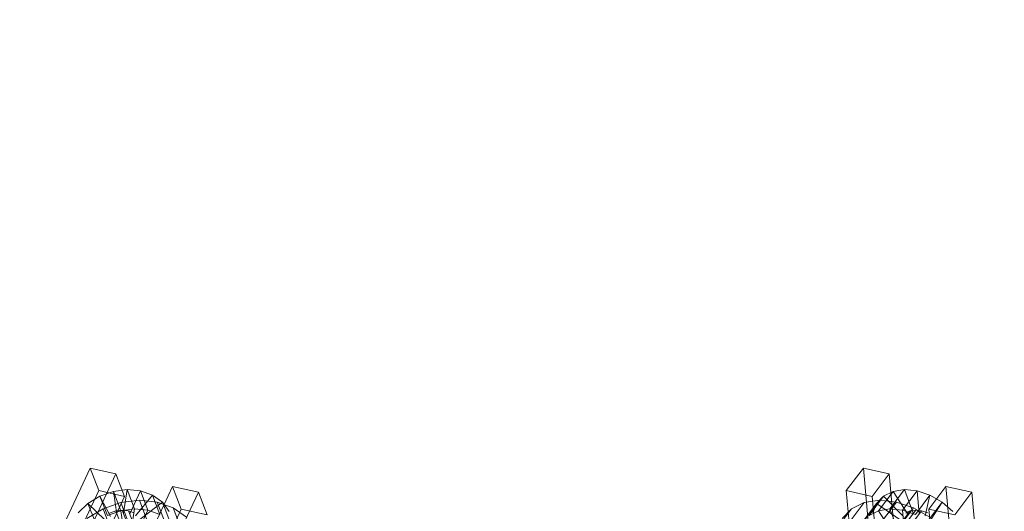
# Model space of a CAD drawing. Header units: millimetres. Extents: x -4738 to 65662, y -68080 to 6847.
# Tile 858 of 1056: x 22418 to 22763, y 1823 to 1994. Entities that reach past the tile are written whole.
import ezdxf

# ---------------------------------------------------------------- set-up
doc = ezdxf.new("R2010")
doc.units = ezdxf.units.MM
doc.layers.add('COTAS_P', color=1, linetype='Continuous', lineweight=0)
doc.layers.add('lateral_C10', color=7, linetype='Continuous', lineweight=0)
doc.dimstyles.new('R19_100', dxfattribs={"dimtxt": 250, "dimasz": 150, "dimexe": 150, "dimexo": 80, "dimgap": 100, "dimtad": 1, "dimtih": 1, "dimtoh": 1, "dimdsep": 46, "dimcen": 0.09, "dimadec": 0, "dimazin": 0, "dimtfac": 1, "dimtdec": 4, "dimtofl": 0, "dimtmove": 0, "dimatfit": 3, "dimfxl": 1, "dimtolj": 1, "dimtzin": 0, "dimarcsym": 0})

# ---------------------------------------------------------------- blocks, each defined once
blk = doc.blocks.new('DIM_R30_4')
at = {"layer": 'COTAS_P'}
for p, q in [((15248.37, 1279.09), (24311.82, 4109.09)), ((24311.82, 4109.09), (24155.23, 4107.34)), ((24311.82, 4109.09), (24182.05, 4021.43)), ((24580.07, 3250), (24311.82, 4109.09)), ((15248.37, 1279.09), (15378.14, 1366.76)), ((15248.37, 1279.09), (15404.97, 1280.85)), ((15516.62, 420), (15248.37, 1279.09))]:
    blk.add_line(p, q, dxfattribs=at)
blk.add_text('9495 P', height=250, rotation=17.3406, dxfattribs=at).set_placement((19750.29, 2789.55))

msp = doc.modelspace()

# ---------------------------------------------------------------- linework, layer by layer
at = {"layer": 'lateral_C10'}
for p, q in [((22443.005, 1837.683), (22424.964, 1799.168)), ((22433.978, 1797.163), (22452.019, 1835.678)), ((22446.016, 1829.813), (22443.005, 1837.683)), ((22443.005, 1837.683), (22452.019, 1835.678)), ((22452.019, 1835.678), (22455.029, 1827.808)), ((22713.381, 1837.683), (22707.43, 1829.813)), ((22722.404, 1835.678), (22713.381, 1837.683)), ((22716.857, 1799.168), (22713.381, 1837.683)), ((22716.452, 1827.808), (22722.404, 1835.678)), ((22722.404, 1835.678), (22725.879, 1797.163)), ((22427.975, 1791.298), (22446.016, 1829.813)), ((22455.029, 1827.808), (22446.016, 1829.813)), ((22446.444, 1827.929), (22451.126, 1829.563)), ((22451.126, 1829.563), (22455.97, 1830.167)), ((22451.126, 1829.563), (22452.378, 1821.612)), ((22453.706, 1822.818), (22451.126, 1829.563)), ((22471.849, 1831.267), (22453.809, 1792.752)), ((22455.97, 1830.167), (22454.672, 1821.898)), ((22458.55, 1823.422), (22455.97, 1830.167)), ((22455.97, 1830.167), (22460.646, 1829.701)), ((22460.646, 1829.701), (22456.887, 1821.677)), ((22463.226, 1822.956), (22460.646, 1829.701)), ((22460.646, 1829.701), (22464.835, 1828.196)), ((22462.823, 1790.748), (22480.863, 1829.263)), ((22474.86, 1823.398), (22471.849, 1831.267)), ((22471.849, 1831.267), (22480.863, 1829.263)), ((22480.863, 1829.263), (22483.874, 1821.393)), ((22707.43, 1829.813), (22716.452, 1827.808)), ((22707.43, 1829.813), (22710.905, 1791.298)), ((22723.806, 1829.563), (22718.704, 1822.818)), ((22723.806, 1829.563), (22720.474, 1827.929)), ((22727.803, 1830.167), (22722.701, 1823.422)), ((22727.803, 1830.167), (22723.806, 1829.563)), ((22728.944, 1821.612), (22723.806, 1829.563)), ((22732.193, 1829.701), (22727.091, 1822.956)), ((22730.837, 1821.898), (22727.803, 1830.167)), ((22732.193, 1829.701), (22727.803, 1830.167)), ((22732.917, 1821.677), (22732.193, 1829.701)), ((22736.676, 1828.196), (22732.193, 1829.701)), ((22742.253, 1831.267), (22736.301, 1823.398)), ((22751.275, 1829.263), (22742.253, 1831.267)), ((22745.728, 1792.752), (22742.253, 1831.267)), ((22745.323, 1821.393), (22751.275, 1829.263)), ((22751.275, 1829.263), (22754.75, 1790.748)), ((22455.029, 1827.808), (22436.989, 1789.293)), ((22438.81, 1822.081), (22442.243, 1825.377)), ((22442.243, 1825.377), (22446.444, 1827.929)), ((22442.243, 1825.377), (22448.17, 1819.629)), ((22444.824, 1818.632), (22442.243, 1825.377)), ((22446.444, 1827.929), (22450.16, 1820.838)), ((22449.025, 1821.184), (22446.444, 1827.929)), ((22447.506, 1823.474), (22453.765, 1825.658)), ((22453.765, 1825.658), (22460.241, 1826.466)), ((22502.148, 1699.184), (22453.765, 1825.658)), ((22464.835, 1828.196), (22458.872, 1820.964)), ((22460.241, 1826.466), (22466.492, 1825.843)), ((22508.624, 1699.992), (22460.241, 1826.466)), ((22468.252, 1825.754), (22460.49, 1819.807)), ((22467.416, 1821.45), (22464.835, 1828.196)), ((22464.835, 1828.196), (22468.252, 1825.754)), ((22466.492, 1825.843), (22472.092, 1823.83)), ((22514.875, 1699.368), (22466.492, 1825.843)), ((22470.833, 1819.009), (22468.252, 1825.754)), ((22468.252, 1825.754), (22470.664, 1822.542)), ((22713.715, 1825.658), (22618.061, 1699.184)), ((22719.059, 1826.466), (22623.404, 1699.992)), ((22724.927, 1825.843), (22629.273, 1699.368)), ((22713.715, 1825.658), (22709.261, 1823.474)), ((22718.035, 1825.377), (22712.933, 1818.632)), ((22719.059, 1826.466), (22713.715, 1825.658)), ((22720.474, 1827.929), (22715.373, 1821.184)), ((22719.927, 1789.293), (22716.452, 1827.808)), ((22718.035, 1825.377), (22716.654, 1822.081)), ((22720.474, 1827.929), (22718.035, 1825.377)), ((22726.21, 1819.629), (22718.035, 1825.377)), ((22724.927, 1825.843), (22719.059, 1826.466)), ((22727.366, 1820.838), (22720.474, 1827.929)), ((22730.921, 1823.83), (22724.927, 1825.843)), ((22736.676, 1828.196), (22731.575, 1821.45)), ((22735.041, 1820.964), (22736.676, 1828.196)), ((22740.948, 1825.754), (22735.847, 1819.009)), ((22740.948, 1825.754), (22736.676, 1828.196)), ((22737.064, 1819.807), (22740.948, 1825.754)), ((22744.717, 1822.542), (22740.948, 1825.754)), ((22441.891, 1820.062), (22447.506, 1823.474)), ((22495.889, 1696.999), (22447.506, 1823.474)), ((22453.706, 1822.818), (22449.025, 1821.184)), ((22449.73, 1821.962), (22451.948, 1822.736)), ((22451.948, 1822.736), (22454.242, 1823.022)), ((22508.072, 1676.025), (22451.948, 1822.736)), ((22458.55, 1823.422), (22453.706, 1822.818)), ((22454.958, 1814.866), (22453.706, 1822.818)), ((22454.242, 1823.022), (22456.457, 1822.801)), ((22510.367, 1676.312), (22454.242, 1823.022)), ((22456.457, 1822.801), (22458.442, 1822.088)), ((22512.582, 1676.091), (22456.457, 1822.801)), ((22456.819, 1784.883), (22474.86, 1823.398)), ((22457.253, 1815.153), (22458.55, 1823.422)), ((22463.226, 1822.956), (22458.55, 1823.422)), ((22459.468, 1814.932), (22463.226, 1822.956)), ((22467.416, 1821.45), (22463.226, 1822.956)), ((22472.092, 1823.83), (22476.66, 1820.566)), ((22520.475, 1697.356), (22472.092, 1823.83)), ((22483.874, 1821.393), (22474.86, 1823.398)), ((22709.261, 1823.474), (22613.607, 1696.999)), ((22729.794, 1822.736), (22618.835, 1676.025)), ((22731.688, 1823.022), (22620.729, 1676.312)), ((22733.767, 1822.801), (22622.808, 1676.091)), ((22730.921, 1823.83), (22635.267, 1697.356)), ((22709.261, 1823.474), (22706, 1820.062)), ((22715.373, 1821.184), (22718.704, 1822.818)), ((22718.704, 1822.818), (22722.701, 1823.422)), ((22718.704, 1822.818), (22723.842, 1814.866)), ((22722.701, 1823.422), (22725.736, 1815.153)), ((22722.701, 1823.422), (22727.091, 1822.956)), ((22727.091, 1822.956), (22727.815, 1814.932)), ((22727.091, 1822.956), (22731.575, 1821.45)), ((22729.794, 1822.736), (22728.216, 1821.962)), ((22731.688, 1823.022), (22729.794, 1822.736)), ((22736.632, 1820.566), (22730.921, 1823.83)), ((22733.767, 1822.801), (22731.688, 1823.022)), ((22735.891, 1822.088), (22733.767, 1822.801)), ((22736.301, 1823.398), (22745.323, 1821.393)), ((22736.301, 1823.398), (22739.776, 1784.883))]:
    msp.add_line(p, q, dxfattribs=at)

# ---------------------------------------------------------------- dimensions: what is measured, and where the dimension line sits
at = {"layer": 'COTAS_P'}
dim = msp.add_aligned_dim(p1=(15516.618, 420), p2=(24580.067, 3250), distance=900, text='<> P', dimstyle='R19_100', dxfattribs=at)
dim.commit()
dim.dimension.update_dxf_attribs({"geometry": 'DIM_R30_4', "text_midpoint": (19780.096, 2694.095)})

doc.saveas('drawing.dxf')
